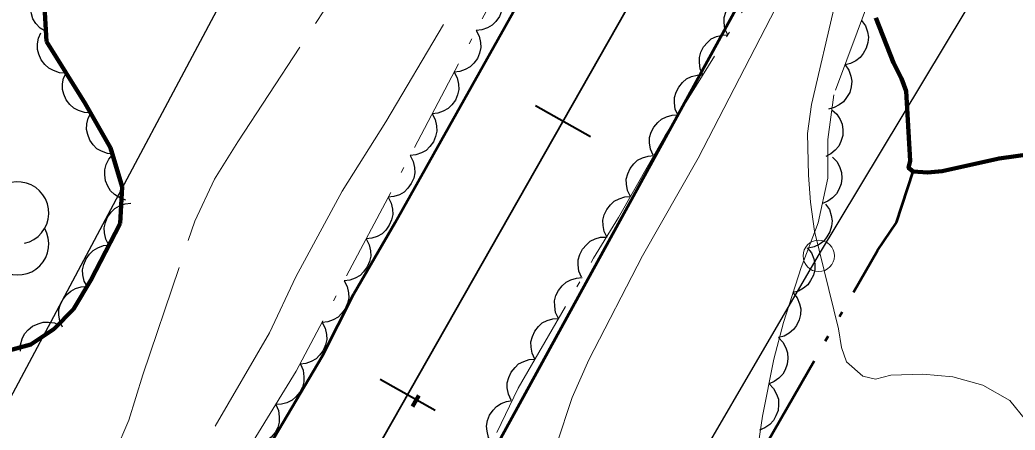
# Model space of a CAD drawing. Extents: x 386081 to 389416, y 5130568 to 5134082.
# Drawn here: x 388083.9 to 388147.2, y 5132470.3 to 5132496.4 of the extents above; entities that cross this region are included whole.
import ezdxf

# ---------------------------------------------------------------- set-up
doc = ezdxf.new("R2010")
doc.units = 0
doc.header["$LTSCALE"] = 1.2
for name, pattern in [('DASH_DOUBLE_DOT', [9.2, 5, -1.2, 0.3, -1.2, 0.3, -1.2]), ('DOT_DASHED', [7.7, 5, -1.2, 0.3, -1.2]), ('LONG_DASHED', [7.5, 6, -1.5])]:
    doc.linetypes.add(name, pattern=pattern)
for name, color, linetype, lineweight in [('1', 7, 'Continuous', 53), ('2', 7, 'Continuous', 13), ('23', 7, 'Continuous', 40), ('3', 7, 'Continuous', 140), ('36', 7, 'Continuous', 13), ('4', 7, 'DASH_DOUBLE_DOT', 53), ('44', 7, 'Continuous', 25)]:
    doc.layers.add(name, color=color, linetype=linetype, lineweight=lineweight)

msp = doc.modelspace()

# ---------------------------------------------------------------- linework, layer by layer
at = {"layer": '1'}
for points in [[(388069.45, 5132417.95), (388103.17, 5132475.01), (388105.15, 5132478.96), (388107.78, 5132483.5), (388119.66, 5132504.72), (388132.24, 5132527.83), (388142.81, 5132546.51), (388163.69, 5132584.01), (388170.23, 5132596.41), (388175.23, 5132604.94), (388175.72, 5132605.13), (388177.83, 5132605.59), (388178.5, 5132605.42), (388179.26, 5132604.9), (388180.48, 5132604.63)], [(388185.04, 5132600.72), (388186.61, 5132598.61), (388186.96, 5132597.33), (388186.89, 5132596.05), (388186.39, 5132593.5), (388185.77, 5132591.96), (388184.53, 5132589.72), (388180.29, 5132582.71), (388173.64, 5132572.34), (388171.95, 5132570.32), (388169.52, 5132566.92), (388142.29, 5132518.65), (388140.08, 5132515.41), (388135.32, 5132507.84), (388103.63, 5132449.95), (388083.55, 5132412.57), (388076.03, 5132399.33), (388066.23, 5132381.42), (388063, 5132374.84), (388057.46, 5132364.38), (388052.98, 5132356.61), (388050.84, 5132353.5), (388049.4, 5132350.74), (388045.62, 5132343.93)]]:
    msp.add_lwpolyline(points, dxfattribs=at)
at = {"layer": '2', "linetype": 'LONG_DASHED'}
for points in [[(388065.84, 5132423.18), (388067.33, 5132424.9), (388070.87, 5132429.55), (388072.75, 5132432.57), (388086.71, 5132454.19), (388091.86, 5132462.74), (388099.79, 5132476.49), (388101.48, 5132480.05), (388104.41, 5132485.49), (388107.19, 5132489.9), (388112.79, 5132499.37), (388120.65, 5132513.26), (388124.94, 5132521.53), (388137.48, 5132544.98), (388140.98, 5132550.83), (388155.26, 5132575.3), (388157.3, 5132579.42), (388158.41, 5132582.4), (388160.1, 5132585.84), (388162.51, 5132589.88), (388166.35, 5132596.99), (388170.81, 5132608.08)], [(388072.27, 5132442.62), (388077.33, 5132448.57), (388089.93, 5132468.74), (388090.87, 5132470.93), (388091.75, 5132473.82), (388095.05, 5132483.59), (388096.31, 5132486.26), (388097.78, 5132488.63), (388105.68, 5132500.66), (388107.57, 5132502.92), (388114.54, 5132511.72), (388115.78, 5132513.84), (388116.63, 5132516.04), (388118.64, 5132520.3), (388119.64, 5132521.66), (388120.94, 5132523.98), (388122.01, 5132526.51), (388125.42, 5132531.75)], [(388119.04, 5132472.38), (388118.04, 5132469.36), (388116.44, 5132466.3), (388111.52, 5132456.3), (388106.08, 5132444.45), (388101.87, 5132436.13), (388088.53, 5132414.46), (388085.51, 5132408.92), (388082.02, 5132403.21), (388080.12, 5132399.49), (388076.2, 5132391.12), (388075.24, 5132388.29), (388073.83, 5132385.26), (388068.58, 5132375.15), (388067.65, 5132372.18), (388069.61, 5132373.44), (388074.36, 5132378.5), (388076.67, 5132380.6)]]:
    msp.add_lwpolyline(points, dxfattribs=at)
at = {"layer": '2'}
for points in [[(388132.6, 5132498.41), (388127.03, 5132487.59), (388123.49, 5132481.38), (388120.09, 5132474.76), (388119.04, 5132472.38)], [(388135.74, 5132497.46), (388134.23, 5132491.01), (388133.99, 5132489.16), (388134.05, 5132486.51), (388134.17, 5132484.79), (388134.42, 5132482.94), (388135.96, 5132476.73), (388136.14, 5132475.56), (388136.45, 5132474.63), (388137.5, 5132473.72), (388138.3, 5132473.54), (388139.28, 5132473.79), (388141.31, 5132473.86), (388143.22, 5132473.69), (388145.12, 5132473.15), (388146.84, 5132472.17), (388147.83, 5132470.95)]]:
    msp.add_lwpolyline(points, dxfattribs=at)
at = {"layer": '23'}
for p, q in [((388116.71, 5132490.94), (388120.19, 5132488.97)), ((388106.84, 5132473.54), (388110.32, 5132471.57))]:
    msp.add_line(p, q, dxfattribs=at)
at = {"layer": '23', "lineweight": 35}
msp.add_lwpolyline([(388350.66, 5132898.63), (388202.91, 5132638.38), (388174.85, 5132589.18), (388148.16, 5132542.09), (388122.46, 5132497.01), (388036.96, 5132346.4), (388027.91, 5132330.61), (387994.29, 5132271.3), (387943.96, 5132182.8), (387915.65, 5132132.74), (387888.36, 5132084.71), (387863.09, 5132039.98), (387797.42, 5131924.62), (387647.54, 5131660.34), (387567.35, 5131519.3), (387534.84, 5131461.86), (387476.24, 5131358.73)], dxfattribs=at)
at = {"layer": '3'}
msp.add_line((388109.28, 5132472.49), (388108.88, 5132471.8), dxfattribs=at)
at = {"layer": '36', "lineweight": 25}
msp.add_lwpolyline([(388129.01, 5132557.53), (388103.67, 5132510.59), (388080.89, 5132467.79), (388051.76, 5132408.43), (388082.32, 5132390.9), (388112.7, 5132443.67), (388134.68, 5132481.4), (388175.96, 5132550.09), (388203.59, 5132598.84), (388283.16, 5132575.74)], dxfattribs=at)
at = {"layer": '36'}
msp.add_circle((388134.698, 5132481.38), 1, dxfattribs=at)
at = {"layer": '4', "linetype": 'Continuous', "lineweight": 90}
msp.add_lwpolyline([(388138.32, 5132496.53), (388139.45, 5132493.65), (388139.95, 5132492.66), (388140.25, 5132491.86), (388140.5, 5132487.43), (388140.41, 5132486.97), (388140.69, 5132486.75), (388141.61, 5132486.69), (388142.53, 5132486.76), (388146.16, 5132487.58), (388148.13, 5132487.84)], dxfattribs=at)
at = {"layer": '4'}
msp.add_lwpolyline([(388104.93, 5132423.05), (388108.34, 5132428.3), (388112.18, 5132434.63), (388115.99, 5132441.43), (388120.67, 5132449.3), (388128.06, 5132462.8), (388129.33, 5132465.19), (388131.41, 5132469.5), (388138.42, 5132481.71), (388139.64, 5132483.51), (388140.69, 5132486.75)], dxfattribs=at)
at = {"layer": '44', "linetype": 'DOT_DASHED', "lineweight": 13}
for points in [[(388116.12, 5132501.76), (388101.5, 5132474.04), (388098.23, 5132468.73), (388086.15, 5132448.53), (388082.41, 5132441.67)], [(388086.87, 5132422.53), (388088.46, 5132425.37), (388090.67, 5132428.83), (388092.52, 5132432.17), (388094.97, 5132436.12), (388100.87, 5132446), (388106.28, 5132455.46), (388108.85, 5132459.78), (388111.18, 5132464.1), (388114.25, 5132470.14), (388115.6, 5132472.97), (388120.38, 5132481.23), (388121.97, 5132483.82), (388124.91, 5132488.99), (388130.9, 5132498.65)], [(388137.86, 5132497.54), (388135.65, 5132491.62), (388135.28, 5132488.78), (388135.28, 5132486.32), (388134.67, 5132483.48), (388133.57, 5132480.64), (388132.46, 5132477.14)], [(388132.46, 5132477.14), (388131.85, 5132474.8), (388131.12, 5132471.18), (388130.75, 5132468.59), (388130.01, 5132465.87), (388128.79, 5132463.16), (388126.94, 5132460.06), (388124.61, 5132457.22), (388122.27, 5132454.86), (388119.94, 5132451.02), (388118.34, 5132447.44), (388117.35, 5132443.73), (388116.49, 5132439.17), (388115.51, 5132436.7), (388108.5, 5132429.37), (388103.58, 5132423.42)]]:
    msp.add_lwpolyline(points, dxfattribs=at)
at = {"layer": '44'}
for points in [[(388085.59, 5132495.65), (388085.23, 5132495.87), (388084.96, 5132496.17), (388084.77, 5132496.45), (388084.67, 5132496.78), (388084.62, 5132497.15), (388084.66, 5132497.53), (388084.73, 5132497.85), (388084.91, 5132498.15), (388085.15, 5132498.43), (388085.44, 5132498.65)], [(388114.34, 5132498.38), (388114.53, 5132498.01), (388114.61, 5132497.61), (388114.63, 5132497.28), (388114.55, 5132496.94), (388114.41, 5132496.6), (388114.18, 5132496.29), (388113.95, 5132496.06), (388113.64, 5132495.89), (388113.29, 5132495.76), (388112.94, 5132495.72)], [(388128.91, 5132495.44), (388128.74, 5132495.82), (388128.69, 5132496.22), (388128.69, 5132496.55), (388128.79, 5132496.89), (388128.96, 5132497.22), (388129.21, 5132497.51), (388129.45, 5132497.73), (388129.77, 5132497.88), (388130.13, 5132497.97), (388130.49, 5132497.99)], [(388137.41, 5132496.35), (388137.66, 5132496.01), (388137.79, 5132495.62), (388137.85, 5132495.3), (388137.81, 5132494.95), (388137.72, 5132494.59), (388137.52, 5132494.26), (388137.33, 5132493.99), (388137.05, 5132493.79), (388136.71, 5132493.62), (388136.37, 5132493.54)], [(388086.87, 5132493.01), (388086.45, 5132493.03), (388086.07, 5132493.16), (388085.77, 5132493.31), (388085.52, 5132493.55), (388085.29, 5132493.84), (388085.15, 5132494.2), (388085.05, 5132494.51), (388085.06, 5132494.86), (388085.13, 5132495.23), (388085.28, 5132495.56)], [(388112.94, 5132495.72), (388113.13, 5132495.35), (388113.21, 5132494.96), (388113.23, 5132494.63), (388113.15, 5132494.28), (388113.01, 5132493.94), (388112.78, 5132493.64), (388112.55, 5132493.4), (388112.24, 5132493.23), (388111.89, 5132493.11), (388111.54, 5132493.07)], [(388127.33, 5132492.89), (388127.16, 5132493.27), (388127.11, 5132493.67), (388127.11, 5132494), (388127.21, 5132494.34), (388127.38, 5132494.67), (388127.63, 5132494.96), (388127.87, 5132495.18), (388128.19, 5132495.33), (388128.55, 5132495.42), (388128.91, 5132495.44)], [(388136.37, 5132493.54), (388136.61, 5132493.2), (388136.74, 5132492.81), (388136.8, 5132492.49), (388136.76, 5132492.14), (388136.67, 5132491.78), (388136.47, 5132491.45), (388136.28, 5132491.18), (388136, 5132490.98), (388135.67, 5132490.81), (388135.32, 5132490.72)], [(388088.46, 5132490.47), (388088.04, 5132490.49), (388087.66, 5132490.62), (388087.36, 5132490.77), (388087.11, 5132491.01), (388086.88, 5132491.3), (388086.74, 5132491.66), (388086.65, 5132491.97), (388086.65, 5132492.32), (388086.72, 5132492.68), (388086.87, 5132493.01)], [(388111.54, 5132493.07), (388111.73, 5132492.7), (388111.81, 5132492.3), (388111.83, 5132491.97), (388111.75, 5132491.63), (388111.61, 5132491.29), (388111.38, 5132490.99), (388111.15, 5132490.75), (388110.84, 5132490.58), (388110.49, 5132490.46), (388110.14, 5132490.42)], [(388125.75, 5132490.34), (388125.58, 5132490.72), (388125.53, 5132491.12), (388125.53, 5132491.45), (388125.63, 5132491.79), (388125.8, 5132492.12), (388126.05, 5132492.41), (388126.29, 5132492.63), (388126.61, 5132492.78), (388126.97, 5132492.87), (388127.33, 5132492.89)], [(388089.92, 5132487.85), (388089.5, 5132487.88), (388089.12, 5132488.03), (388088.83, 5132488.19), (388088.59, 5132488.44), (388088.38, 5132488.74), (388088.25, 5132489.1), (388088.17, 5132489.42), (388088.19, 5132489.77), (388088.28, 5132490.13), (388088.44, 5132490.46)], [(388110.14, 5132490.42), (388110.33, 5132490.05), (388110.41, 5132489.65), (388110.43, 5132489.32), (388110.35, 5132488.98), (388110.21, 5132488.64), (388109.98, 5132488.33), (388109.75, 5132488.09), (388109.45, 5132487.93), (388109.1, 5132487.8), (388108.74, 5132487.76)], [(388124.17, 5132487.79), (388124, 5132488.17), (388123.94, 5132488.57), (388123.95, 5132488.9), (388124.05, 5132489.24), (388124.22, 5132489.57), (388124.47, 5132489.86), (388124.71, 5132490.08), (388125.03, 5132490.23), (388125.39, 5132490.32), (388125.75, 5132490.34)], [(388135.53, 5132490.67), (388135.84, 5132490.4), (388136.05, 5132490.05), (388136.19, 5132489.75), (388136.23, 5132489.4), (388136.22, 5132489.03), (388136.1, 5132488.66), (388135.98, 5132488.36), (388135.75, 5132488.1), (388135.46, 5132487.86), (388135.14, 5132487.7)], [(388090.68, 5132484.93), (388090.29, 5132485.06), (388089.95, 5132485.29), (388089.7, 5132485.51), (388089.52, 5132485.81), (388089.38, 5132486.15), (388089.34, 5132486.53), (388089.33, 5132486.86), (388089.43, 5132487.19), (388089.6, 5132487.53), (388089.82, 5132487.81)], [(388108.74, 5132487.76), (388108.93, 5132487.39), (388109.01, 5132487), (388109.03, 5132486.67), (388108.96, 5132486.32), (388108.81, 5132485.98), (388108.58, 5132485.68), (388108.35, 5132485.44), (388108.05, 5132485.27), (388107.7, 5132485.15), (388107.34, 5132485.11)], [(388122.73, 5132485.15), (388122.54, 5132485.53), (388122.48, 5132485.93), (388122.47, 5132486.26), (388122.56, 5132486.6), (388122.71, 5132486.94), (388122.95, 5132487.23), (388123.19, 5132487.46), (388123.5, 5132487.62), (388123.85, 5132487.73), (388124.21, 5132487.76)], [(388135.57, 5132487.66), (388135.86, 5132487.36), (388136.04, 5132486.99), (388136.15, 5132486.68), (388136.17, 5132486.33), (388136.12, 5132485.96), (388135.98, 5132485.61), (388135.83, 5132485.32), (388135.57, 5132485.07), (388135.27, 5132484.86), (388134.94, 5132484.72)], [(388089.6, 5132482.07), (388089.4, 5132482.44), (388089.32, 5132482.84), (388089.3, 5132483.17), (388089.37, 5132483.51), (388089.51, 5132483.85), (388089.74, 5132484.16), (388089.97, 5132484.4), (388090.27, 5132484.57), (388090.62, 5132484.69), (388090.98, 5132484.74)], [(388107.34, 5132485.11), (388107.53, 5132484.74), (388107.61, 5132484.34), (388107.63, 5132484.01), (388107.56, 5132483.67), (388107.41, 5132483.33), (388107.18, 5132483.02), (388106.95, 5132482.79), (388106.65, 5132482.62), (388106.3, 5132482.5), (388105.94, 5132482.46)], [(388121.25, 5132482.55), (388121.06, 5132482.92), (388120.99, 5132483.32), (388120.98, 5132483.65), (388121.07, 5132483.99), (388121.23, 5132484.33), (388121.47, 5132484.63), (388121.7, 5132484.85), (388122.02, 5132485.01), (388122.37, 5132485.13), (388122.73, 5132485.15)], [(388135.13, 5132484.67), (388135.37, 5132484.32), (388135.49, 5132483.94), (388135.55, 5132483.61), (388135.51, 5132483.26), (388135.41, 5132482.91), (388135.21, 5132482.58), (388135.02, 5132482.32), (388134.73, 5132482.11), (388134.4, 5132481.95), (388134.05, 5132481.87)], [(388105.94, 5132482.46), (388106.14, 5132482.09), (388106.21, 5132481.69), (388106.23, 5132481.36), (388106.16, 5132481.02), (388106.01, 5132480.68), (388105.78, 5132480.37), (388105.56, 5132480.13), (388105.25, 5132479.96), (388104.9, 5132479.84), (388104.54, 5132479.8)], [(388119.63, 5132480.02), (388119.46, 5132480.4), (388119.41, 5132480.8), (388119.41, 5132481.13), (388119.51, 5132481.47), (388119.68, 5132481.8), (388119.93, 5132482.09), (388120.17, 5132482.31), (388120.49, 5132482.46), (388120.84, 5132482.56), (388121.2, 5132482.57)], [(388088.23, 5132479.41), (388088.03, 5132479.77), (388087.94, 5132480.17), (388087.92, 5132480.5), (388088, 5132480.84), (388088.14, 5132481.18), (388088.37, 5132481.49), (388088.59, 5132481.73), (388088.9, 5132481.9), (388089.25, 5132482.03), (388089.6, 5132482.07)], [(388133.97, 5132481.9), (388134.23, 5132481.57), (388134.38, 5132481.19), (388134.45, 5132480.87), (388134.44, 5132480.52), (388134.36, 5132480.16), (388134.18, 5132479.82), (388134, 5132479.54), (388133.73, 5132479.32), (388133.41, 5132479.14), (388133.06, 5132479.04)], [(388104.54, 5132479.8), (388104.74, 5132479.43), (388104.81, 5132479.03), (388104.84, 5132478.71), (388104.76, 5132478.36), (388104.61, 5132478.02), (388104.38, 5132477.72), (388104.16, 5132477.48), (388103.85, 5132477.31), (388103.5, 5132477.19), (388103.14, 5132477.15)], [(388118.16, 5132477.4), (388117.98, 5132477.78), (388117.92, 5132478.18), (388117.91, 5132478.51), (388118, 5132478.85), (388118.16, 5132479.18), (388118.4, 5132479.48), (388118.64, 5132479.7), (388118.95, 5132479.86), (388119.31, 5132479.97), (388119.67, 5132480)], [(388086.65, 5132476.85), (388086.48, 5132477.23), (388086.42, 5132477.63), (388086.42, 5132477.96), (388086.52, 5132478.3), (388086.68, 5132478.63), (388086.93, 5132478.92), (388087.17, 5132479.14), (388087.48, 5132479.3), (388087.84, 5132479.4), (388088.2, 5132479.42)], [(388133.06, 5132479.04), (388133.32, 5132478.71), (388133.47, 5132478.33), (388133.55, 5132478.01), (388133.53, 5132477.66), (388133.45, 5132477.3), (388133.28, 5132476.96), (388133.1, 5132476.69), (388132.82, 5132476.46), (388132.5, 5132476.28), (388132.15, 5132476.18)], [(388083.97, 5132475.31), (388083.97, 5132475.72), (388084.09, 5132476.11), (388084.23, 5132476.41), (388084.46, 5132476.68), (388084.75, 5132476.91), (388085.1, 5132477.06), (388085.41, 5132477.17), (388085.76, 5132477.17), (388086.13, 5132477.11), (388086.46, 5132476.97)], [(388103.14, 5132477.15), (388103.34, 5132476.78), (388103.42, 5132476.38), (388103.44, 5132476.05), (388103.36, 5132475.71), (388103.21, 5132475.37), (388102.98, 5132475.06), (388102.76, 5132474.83), (388102.45, 5132474.66), (388102.1, 5132474.53), (388101.74, 5132474.49)], [(388116.66, 5132474.8), (388116.48, 5132475.18), (388116.42, 5132475.58), (388116.41, 5132475.91), (388116.5, 5132476.25), (388116.66, 5132476.58), (388116.9, 5132476.88), (388117.13, 5132477.11), (388117.45, 5132477.26), (388117.8, 5132477.37), (388118.16, 5132477.4)], [(388132.13, 5132476.18), (388132.42, 5132475.88), (388132.61, 5132475.52), (388132.72, 5132475.21), (388132.74, 5132474.86), (388132.7, 5132474.49), (388132.56, 5132474.14), (388132.42, 5132473.85), (388132.17, 5132473.6), (388131.87, 5132473.38), (388131.54, 5132473.24)], [(388115.16, 5132472.21), (388114.98, 5132472.58), (388114.91, 5132472.98), (388114.91, 5132473.31), (388115, 5132473.65), (388115.15, 5132473.99), (388115.4, 5132474.28), (388115.63, 5132474.51), (388115.95, 5132474.67), (388116.3, 5132474.78), (388116.66, 5132474.8)], [(388101.77, 5132474.48), (388101.94, 5132474.1), (388101.99, 5132473.69), (388101.99, 5132473.36), (388101.89, 5132473.03), (388101.73, 5132472.7), (388101.47, 5132472.41), (388101.23, 5132472.19), (388100.91, 5132472.04), (388100.56, 5132471.94), (388100.2, 5132471.92)], [(388131.54, 5132473.24), (388131.83, 5132472.94), (388132.02, 5132472.58), (388132.13, 5132472.27), (388132.15, 5132471.92), (388132.11, 5132471.55), (388131.97, 5132471.2), (388131.82, 5132470.91), (388131.58, 5132470.66), (388131.27, 5132470.44), (388130.94, 5132470.3)], [(388113.93, 5132469.47), (388113.72, 5132469.83), (388113.62, 5132470.22), (388113.59, 5132470.55), (388113.65, 5132470.9), (388113.78, 5132471.24), (388114, 5132471.56), (388114.22, 5132471.8), (388114.52, 5132471.98), (388114.86, 5132472.12), (388115.22, 5132472.17)], [(388100.2, 5132471.92), (388100.37, 5132471.54), (388100.42, 5132471.14), (388100.42, 5132470.81), (388100.32, 5132470.47), (388100.15, 5132470.14), (388099.9, 5132469.85), (388099.66, 5132469.63), (388099.34, 5132469.48), (388098.98, 5132469.38), (388098.62, 5132469.37)]]:
    msp.add_lwpolyline(points, dxfattribs=at)
at = {"layer": '44', "linetype": 'DOT_DASHED', "lineweight": 90}
msp.add_lwpolyline([(388082.29, 5132475.11), (388084.63, 5132475.75), (388086.11, 5132476.74), (388087.34, 5132477.99), (388088.45, 5132479.84), (388090.31, 5132483.44), (388090.43, 5132485.78), (388089.69, 5132488.25), (388088.08, 5132491.08), (388085.62, 5132495.01), (388085.49, 5132497.6)], dxfattribs=at)
at = {"layer": '44'}
for centre, start, end in [((388083.804, 5132484.111), 282.26917, 149.72626), ((388083.804, 5132482.138), 166.93686, 29.62122)]:
    msp.add_arc(centre, 1.973, start, end, dxfattribs=at)

doc.saveas('drawing.dxf')
